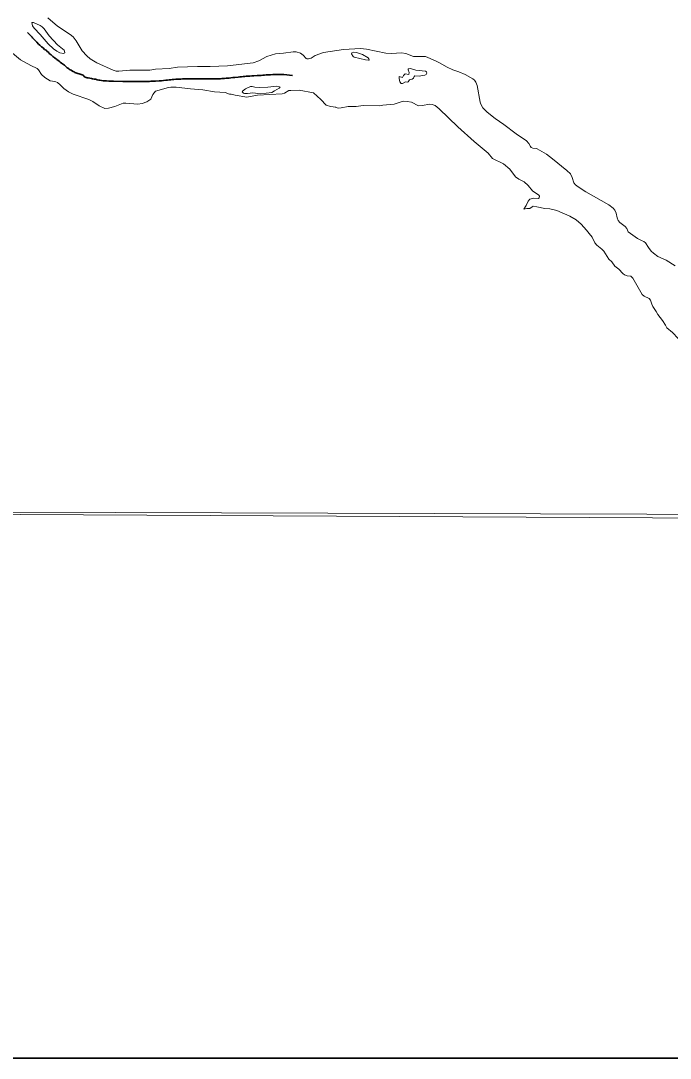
# Model space of a CAD drawing. Extents: x 553962 to 842807, y 8883888 to 9032388.
# Drawn here: x 602106 to 605464, y 8896027 to 8901395 of the extents above; entities that cross this region are included whole.
import ezdxf

# ---------------------------------------------------------------- set-up
doc = ezdxf.new("R2010")
doc.units = 0
doc.header["$LTSCALE"] = 200
doc.linetypes.add('LONG_DASH_SHORT_DASH', pattern=[9.9, 6, -1.2, 1.5, -1.2])
doc.layers.add('6', color=7, linetype='Continuous', lineweight=13)

msp = doc.modelspace()

# ---------------------------------------------------------------- linework, layer by layer
at = {"layer": '6', "lineweight": 35}
msp.add_lwpolyline([(574695.3, 8924769.6), (626625.7, 8924769.6), (626625.7, 8896026.7), (574695.3, 8896026.7)], close=True, dxfattribs=at)
at = {"layer": '6'}
for points in [[(602251.7, 8901317.4), (602227.1, 8901352.8), (602215.6, 8901364.7), (602205.2, 8901371.1), (602171.8, 8901385.5), (602165.2, 8901386.8), (602162.3, 8901385.5), (602165.6, 8901369.6), (602174.4, 8901356.9), (602206, 8901324.7), (602246.7, 8901276.4), (602274.6, 8901250.6), (602291.4, 8901237.4), (602307.4, 8901228.9), (602327.4, 8901225.7), (602333.3, 8901228.7), (602332.5, 8901238.2), (602330.5, 8901242.4), (602295.2, 8901270.3)], [(602251.7, 8901317.4), (602227.1, 8901352.8), (602215.6, 8901364.7), (602205.2, 8901371.1), (602171.8, 8901385.5), (602165.2, 8901386.8), (602162.3, 8901385.5), (602165.6, 8901369.6), (602174.4, 8901356.9), (602206, 8901324.7), (602246.7, 8901276.4), (602274.6, 8901250.6), (602291.4, 8901237.4), (602307.4, 8901228.9), (602327.4, 8901225.7), (602333.3, 8901228.7), (602332.5, 8901238.2), (602330.5, 8901242.4), (602295.2, 8901270.3)], [(603829.6, 8901206.7), (603888.3, 8901192.4), (603903.2, 8901191.1), (603906.4, 8901192.1), (603907.6, 8901194.3), (603906, 8901198.8), (603901.8, 8901202.9), (603872.6, 8901220.9), (603841, 8901231.4), (603825.6, 8901232.8), (603816.8, 8901229.3), (603815.9, 8901224.1), (603823.9, 8901210.2)], [(604197.8, 8901135), (604148.6, 8901140.3), (604120.4, 8901148.2), (604110.8, 8901146.7), (604108.8, 8901144.8), (604108.3, 8901141), (604113.8, 8901127.2), (604111.8, 8901117.1), (604093.8, 8901120.7), (604085, 8901112.4), (604078.8, 8901102.3), (604062.1, 8901106.1), (604061.5, 8901096.8), (604066.5, 8901078.5), (604073.3, 8901070.7), (604079.2, 8901070), (604094.3, 8901079.6), (604104.8, 8901078.4), (604108.9, 8901079.6), (604115.8, 8901090.4), (604129.2, 8901093.6), (604137.3, 8901098.4), (604139.7, 8901106.9), (604142.6, 8901109.5), (604168.3, 8901107.9), (604181.9, 8901111.7), (604194.4, 8901113.1), (604201.9, 8901117.7), (604205, 8901123.9), (604203.1, 8901131.6)], [(603339.5, 8901050.3), (603315.2, 8901051.5), (603302.2, 8901055.8), (603294.1, 8901055.6), (603268.5, 8901043.8), (603252.5, 8901031.2), (603250.7, 8901027.7), (603257.7, 8901020.9), (603263.2, 8901019), (603277.7, 8901018.2), (603305, 8901021.5), (603345.1, 8901017), (603403.9, 8901024.2), (603417.6, 8901033.5), (603441.9, 8901046.6), (603446.5, 8901051), (603443.9, 8901053.1), (603427.3, 8901056), (603382.5, 8901051.4)], [(596544.3, 8898870.4), (596531.7, 8896026.7), (607492.3, 8896026.7), (607543.3, 8898835.3)]]:
    msp.add_lwpolyline(points, close=True, dxfattribs=at)
for points in [[(602245, 8901410.9), (602295.9, 8901367.1), (602360.5, 8901324.3), (602375.9, 8901312.4), (602392, 8901291.3), (602423.7, 8901239.6), (602423.7, 8901239.6), (602447.6, 8901213.6), (602465.3, 8901197.5), (602498.3, 8901177.2), (602583.4, 8901139.4), (602598.3, 8901134.8), (602613, 8901134), (602669.5, 8901139.1), (602772.7, 8901140.1), (602801.5, 8901144.7), (602873.8, 8901148.3), (602916.4, 8901155.8), (603019.2, 8901158.7), (603085.2, 8901158.1), (603175.3, 8901161.3), (603307.7, 8901178.2), (603336, 8901188.6), (603378.2, 8901209.8), (603423.1, 8901224.6), (603463.5, 8901227), (603514.6, 8901235.2), (603530.5, 8901233.8), (603551.8, 8901227.2), (603566.3, 8901217.8), (603580.9, 8901199.6), (603585.3, 8901197.7), (603594.3, 8901197.7), (603607.9, 8901202.5)], [(602540.3, 8900940.6), (602511.8, 8900954.3), (602477.8, 8900977.2), (602457.1, 8900988.1), (602377, 8901014.6), (602351.7, 8901027.4), (602329, 8901044.3), (602309.1, 8901064.5), (602295.6, 8901075.7), (602287.4, 8901079.3), (602269, 8901082.1), (602258.5, 8901085.2), (602229.4, 8901101.9), (602212.6, 8901117.1), (602198.1, 8901140.7), (602190.3, 8901148.7), (602157.5, 8901163.3), (602103.4, 8901193.6), (602063.2, 8901227.6), (602030.5, 8901244.2), (602017.5, 8901255.5), (602008.5, 8901257.9), (601976.9, 8901251.4)], [(603607.9, 8901202.5), (603628.6, 8901215.9), (603671.7, 8901230.7), (603774.9, 8901247.2), (603862.9, 8901251.2), (603892.8, 8901248.7), (603993.8, 8901227), (604022.6, 8901225.8), (604073.7, 8901229.1), (604097.1, 8901225.2), (604136.5, 8901210.6), (604149.3, 8901209.6), (604198.3, 8901211), (604250.4, 8901188.4), (604270.6, 8901176.9)], [(604270.6, 8901176.9), (604309.9, 8901154.5), (604339.3, 8901141.9), (604370.9, 8901131.4)], [(604370.9, 8901131.4), (604370.9, 8901131.4), (604403.6, 8901117.1), (604442.5, 8901095.2), (604452, 8901087.1), (604458.6, 8901076.9), (604465.4, 8901060), (604482, 8900973.9), (604485.2, 8900964.1), (604495.8, 8900945.5), (604517.3, 8900922.7), (604558.5, 8900888.9), (604603.8, 8900858.4), (604667, 8900809.4), (604720.7, 8900774.8), (604733.1, 8900760.8), (604741.5, 8900744.4), (604745.2, 8900740.3), (604753.2, 8900735.9), (604770.9, 8900734.2), (604776.8, 8900732.2), (604824.3, 8900704.6), (604854.7, 8900681.5), (604929.1, 8900620.1), (604947.7, 8900602.6), (604957.6, 8900585), (604966.3, 8900557.4), (604974.2, 8900547), (604987.4, 8900535.9), (605027.8, 8900510.6), (605147.2, 8900442.4), (605169.2, 8900426.4), (605178, 8900414.5), (605184.6, 8900400), (605189.5, 8900375.3), (605194.2, 8900361.7), (605203.3, 8900351.7), (605231.7, 8900331.2), (605239.8, 8900319.8), (605246.1, 8900303.3), (605294.8, 8900269.1), (605308.7, 8900261.3), (605318.4, 8900257.2)], [(603193.7, 8901015.1), (603184.8, 8901016.2), (603162.4, 8901023.8), (603108.1, 8901028), (603047.5, 8901037.8), (602982.6, 8901042.3), (602909.9, 8901052.1), (602881.9, 8901051.8), (602870, 8901049.9), (602801.6, 8901030.2), (602788.3, 8901013.3), (602778, 8900988.8), (602767.8, 8900982.5)], [(603706.7, 8900952), (603685.4, 8900958.5), (603657.1, 8900987.5), (603618.8, 8901021.8), (603544.5, 8901036.2), (603502.7, 8901034.6), (603491.1, 8901033.8), (603469, 8901020.5), (603457.9, 8901017.3), (603329.4, 8901010), (603274.5, 8901000.3), (603214.9, 8901009.5), (603193.7, 8901015.1)], [(602767.8, 8900982.5), (602757.7, 8900976.2), (602733.5, 8900967.3), (602710.8, 8900964.5), (602649.2, 8900968.7), (602635.6, 8900968.3), (602592.3, 8900952), (602560.1, 8900943.3), (602540.3, 8900940.6)], [(603961.5, 8900955.6), (603876.6, 8900956.4), (603840.6, 8900950.9), (603798.6, 8900951.2), (603761.7, 8900944.2), (603749, 8900943.3), (603735.6, 8900947.2)], [(604062.8, 8900972.3), (604036, 8900964.1), (603977.5, 8900958.7), (603961.5, 8900955.6)], [(604366, 8900847), (604269.1, 8900939.9), (604248, 8900956), (604232.7, 8900962.7), (604218.8, 8900964.1), (604182.6, 8900956.3), (604161.8, 8900955.6), (604125.6, 8900973.4), (604104.3, 8900978.3), (604083.2, 8900978.5), (604062.8, 8900972.3)], [(603735.6, 8900947.2), (603734.2, 8900947.6), (603706.7, 8900952)], [(604545.7, 8900683.2), (604522.7, 8900710.9), (604449.6, 8900771.1), (604366, 8900847)], [(604745.3, 8900474.6), (604755.6, 8900477.1), (604782.2, 8900475.7), (604787.1, 8900478.4), (604787.9, 8900487.3), (604784.5, 8900492.2), (604752, 8900515.1), (604729.6, 8900542.8), (604709.4, 8900561), (604681.6, 8900575), (604663.6, 8900587.3), (604633.8, 8900627.5), (604602, 8900655.7), (604545.7, 8900683.2)], [(604729.9, 8900461.2), (604737.9, 8900472.8), (604745.3, 8900474.6)], [(604706.6, 8900419.8), (604719.1, 8900439.6), (604727.3, 8900457.6), (604729.9, 8900461.2), (604729.9, 8900461.2)], [(605045.3, 8900294.2), (605031, 8900312.3), (605003.2, 8900342.6), (604977.4, 8900365.2), (604945.5, 8900383.7), (604877.4, 8900413.4), (604842.3, 8900421.4), (604815.8, 8900423.5), (604773.8, 8900433.3), (604754.4, 8900435.3), (604749.3, 8900433), (604738.7, 8900423.7), (604723, 8900423.6), (604706.6, 8900419.8)], [(605438.8, 8899820.5), (605424.5, 8899844.7), (605400.3, 8899874.5), (605391.9, 8899891.1), (605374.3, 8899916.5), (605368.7, 8899929), (605362.7, 8899950.1), (605355.1, 8899957.3), (605329.3, 8899970.5), (605318.8, 8899978.5), (605271.5, 8900063.6), (605260.1, 8900073.8), (605241.3, 8900075.8), (605228.1, 8900080.5), (605218.7, 8900087.6), (605197.7, 8900109.2), (605177.8, 8900125.6), (605161.6, 8900148.5), (605147.3, 8900162.1), (605121.1, 8900202.5), (605110.9, 8900213.2), (605084.9, 8900233.7), (605074.1, 8900246.2), (605060.1, 8900275.4), (605045.3, 8900294.2)], [(605318.4, 8900257.2), (605328.1, 8900253.2), (605335.8, 8900246.2), (605350.9, 8900222.8), (605366.1, 8900202.7), (605377.3, 8900192.3), (605399.9, 8900175.6), (605442.3, 8900156.2), (605489.3, 8900126.6)], [(605651.9, 8899599.2), (605627.2, 8899644.2), (605614.9, 8899659.3), (605613, 8899680), (605604.8, 8899694.2), (605588.8, 8899707.8), (605573.8, 8899716.3), (605540.9, 8899723.1), (605528.7, 8899729.8), (605504.9, 8899751.3), (605476.1, 8899781.6), (605446.9, 8899806.9), (605438.8, 8899820.5)], [(574695.3, 8898953.2), (596544.3, 8898870.4), (626625.7, 8898710.8)]]:
    msp.add_lwpolyline(points, dxfattribs=at)
at = {"layer": '6', "linetype": 'LONG_DASH_SHORT_DASH', "lineweight": 35}
for points in [[(602288, 8901197.7), (602280.9, 8901203.8), (602276.8, 8901207.4), (602270.7, 8901211), (602266.7, 8901215.1), (602262.1, 8901218.2), (602258.5, 8901222.2), (602252.9, 8901226.3), (602248.8, 8901233), (602242.7, 8901236), (602236.1, 8901243.2), (602228, 8901247.3), (602221.3, 8901254.9), (602212.7, 8901259.6), (602204.5, 8901268.2), (602197.9, 8901274.4), (602188.8, 8901285.1), (602180.6, 8901293.3), (602172, 8901302.5), (602166.4, 8901306.6), (602163.8, 8901310.7), (602157.2, 8901317.8), (602151.6, 8901324.5), (602144.5, 8901330.6), (602140.4, 8901334.7)], [(602560.3, 8901083.2), (602549.1, 8901084.2), (602540.5, 8901084.2), (602532.3, 8901084.7), (602514, 8901087.3), (602508.9, 8901088.3), (602501.3, 8901089.8), (602497.2, 8901091.4), (602492.1, 8901092.4), (602485, 8901093.9), (602476.9, 8901095.4), (602470.8, 8901096.5), (602462.6, 8901098), (602455, 8901099.5), (602448.4, 8901100.6), (602444.3, 8901101.1), (602438.2, 8901103.1), (602434.1, 8901106.7), (602428, 8901114.4), (602423.9, 8901114.9), (602385.8, 8901128.2), (602381.2, 8901130.2), (602376.6, 8901132.8), (602372.5, 8901135.3), (602366.4, 8901138.9), (602360.8, 8901140.9), (602355.2, 8901144.5), (602351.7, 8901148.6), (602345.6, 8901152.2), (602338.4, 8901159.4), (602331.8, 8901165.5), (602326.7, 8901168.6), (602316, 8901175.2), (602309.9, 8901181.8), (602304.3, 8901185.9), (602292.6, 8901194.1), (602288, 8901197.7)], [(603510.2, 8901111.9), (603465.6, 8901116.4), (603456.5, 8901116.4), (603446.8, 8901116.4), (603436.1, 8901116.4), (603421.9, 8901116.4), (603408.6, 8901116.4), (603396.9, 8901115.4), (603383.7, 8901114.9), (603374.5, 8901114.9), (603365.9, 8901114.4), (603356.7, 8901114.4), (603348.1, 8901112.8), (603339.4, 8901112.8), (603328.2, 8901112.3), (603311.4, 8901110.8), (603300.2, 8901110.3), (603290.1, 8901108.8), (603280.4, 8901108.8), (603271.8, 8901108.2), (603263.6, 8901106.7), (603256, 8901106.7), (603246.3, 8901105.2), (603239.2, 8901105.2), (603230.5, 8901104.2), (603212.7, 8901102.1), (603202, 8901101.1), (603191.9, 8901100.1), (603183.7, 8901099.1), (603175.1, 8901098.5)], [(603175.1, 8901098.5), (603167.4, 8901098), (603159.8, 8901097), (603153.2, 8901096.5), (603146.1, 8901096), (603137.9, 8901095.5), (603129.3, 8901095.5), (603118.1, 8901095.5), (603107.9, 8901095.5), (603099.2, 8901095.5), (603091.6, 8901095.5), (603083, 8901095.5), (603078.4, 8901095.5), (603071.2, 8901095.5), (603064.1, 8901095.5), (603060.1, 8901095.5), (603053.4, 8901095.5), (603048.9, 8901095.5), (603041.2, 8901095.5), (603037.2, 8901095.5), (603026, 8901095.5), (603016.3, 8901095.5), (603006.1, 8901095.5), (602995.9, 8901095.5), (602986.8, 8901095.5), (602977.6, 8901095.5), (602965.9, 8901095.5), (602958.3, 8901094.9), (602949.6, 8901094.9), (602941.5, 8901094.4), (602933.8, 8901093.9), (602924.7, 8901093.4), (602915, 8901092.9), (602907.4, 8901092.4), (602897.2, 8901091.9), (602889.1, 8901090.9), (602880.9, 8901089.8), (602872.8, 8901089.3), (602864.6, 8901088.3), (602856, 8901087.3), (602843.3, 8901086.3), (602833.6, 8901085.2), (602821.9, 8901084.7), (602801.5, 8901083.2), (602793.4, 8901082.7), (602785.3, 8901082.2), (602777.6, 8901082.2), (602771.5, 8901081.2), (602763.9, 8901080.6), (602754.7, 8901080.6), (602747.1, 8901080.6), (602737.4, 8901080.6), (602729.8, 8901080.6), (602720.6, 8901080.6), (602710.5, 8901080.6), (602700.8, 8901080.6), (602690.6, 8901080.6), (602681.4, 8901080.6), (602672.3, 8901080.6), (602662.1, 8901080.6), (602650.9, 8901080.6), (602633.1, 8901081.1), (602584.8, 8901082.2), (602571, 8901082.7), (602560.3, 8901083.2)]]:
    msp.add_lwpolyline(points, dxfattribs=at)

doc.saveas('drawing.dxf')
